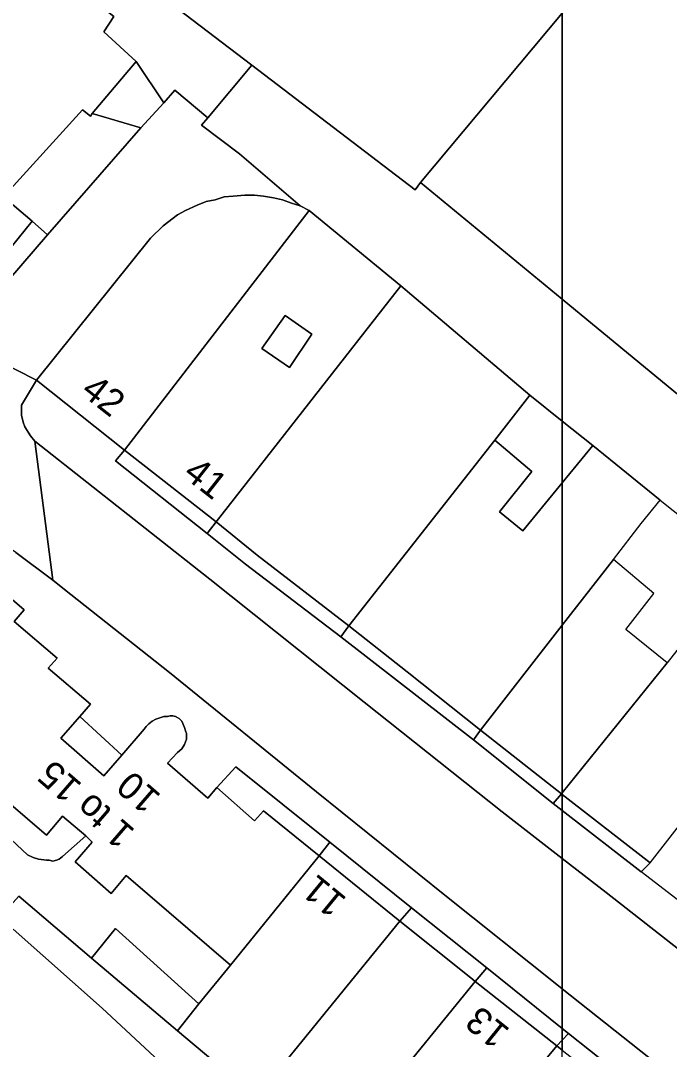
# Model space of a CAD drawing. Extents: x 529240 to 530363, y 179600 to 180767.
# Drawn here: x 530185.8 to 530222, y 180398.4 to 180455.7 of the extents above; entities that cross this region are included whole.
import ezdxf

# ---------------------------------------------------------------- set-up
doc = ezdxf.new("R2010")
doc.units = 0
for name, color, linetype in [('Building', 7, 'Continuous'), ('General surface', 7, 'Continuous'), ('Road Or Track', 7, 'Continuous'), ('Roadside', 7, 'Continuous'), ('Unclassified', 7, 'Continuous')]:
    doc.layers.add(name, color=color, linetype=linetype)

msp = doc.modelspace()

# ---------------------------------------------------------------- linework, layer by layer
at = {"layer": 'Building'}
for points in [[(530216, 180487.764), (530199.4, 180467.85), (530193.5, 180460.8), (530191.7, 180458.6), (530198.7, 180453.25), (530207.8, 180446.3), (530208.1, 180446.7), (530216, 180456.144)], [(530193.8, 180451.15), (530194.4, 180451.85), (530196.25, 180450.3), (530198.7, 180453.25), (530191.7, 180458.6), (530193.5, 180460.8), (530189.1, 180462.05), (530186.5, 180459.5), (530191, 180455.95), (530190.45, 180455.1), (530192.25, 180453.45)], [(530192.25, 180453.45), (530190.45, 180455.1), (530191, 180455.95), (530186.5, 180459.5), (530186.25, 180459.7), (530184.25, 180457.2), (530179.05, 180450.7), (530184.85, 180445.9), (530189.25, 180450.75), (530189.7, 180450.4), (530189.8, 180450.55)], [(530216, 180456.144), (530208.1, 180446.7), (530216, 180440.201)], [(530189.8, 180450.55), (530192.5, 180449.75), (530193.8, 180451.15), (530192.25, 180453.45)], [(530216, 180440.201), (530208.1, 180446.7), (530207.8, 180446.3), (530198.7, 180453.25), (530196.25, 180450.3), (530195.9, 180449.9), (530198, 180448.3), (530201.4, 180445.4), (530201.9, 180445.15), (530207, 180440.95), (530214.2, 180434.85), (530216, 180433.41)], [(530186.7, 180435.7), (530191.6, 180431.8), (530201.9, 180445.15), (530201.4, 180445.4), (530200.9, 180445.55), (530200.4, 180445.75), (530199.9, 180445.85), (530199.35, 180445.95), (530198.85, 180446), (530198.3, 180446), (530197.65, 180445.95), (530197.15, 180445.9), (530196.65, 180445.75), (530196.15, 180445.65), (530195.65, 180445.45), (530195, 180445.15), (530194.55, 180444.9), (530193.75, 180444.3), (530193.05, 180443.6)], [(530196.7, 180427.8), (530207, 180440.95), (530201.9, 180445.15), (530191.6, 180431.8)], [(530207, 180440.95), (530196.7, 180427.8), (530199, 180425.95), (530204.1, 180422), (530212.25, 180432.35), (530214.2, 180434.85)], [(530216, 180440.201), (530216, 180433.41), (530217.7, 180432.05), (530221.45, 180429), (530222.9, 180427.85), (530226.05, 180425.3), (530229, 180422.85), (530232.35, 180426.75)], [(530200.8, 180436.4), (530199.25, 180437.45), (530200.55, 180439.3), (530202.05, 180438.25)], [(530216, 180429.979), (530213.8, 180427.3), (530212.5, 180428.35), (530214.3, 180430.6), (530212.25, 180432.35), (530204.1, 180422), (530207.35, 180419.45), (530211.45, 180416.2), (530216, 180422.041)], [(530216, 180429.979), (530216, 180422.041), (530218.85, 180425.7), (530220.4, 180427.7), (530221.45, 180429), (530217.7, 180432.05)], [(530216, 180422.041), (530216, 180412.712), (530221.85, 180419.95), (530219.55, 180421.8), (530221.1, 180423.8), (530218.85, 180425.7)], [(530216, 180412.712), (530216, 180412.611), (530220.9, 180408.8), (530229.35, 180419.65), (530230.75, 180421.4), (530229, 180422.85), (530226.05, 180425.3), (530221.85, 180419.95)], [(530216, 180422.041), (530211.45, 180416.2), (530215.95, 180412.65), (530216, 180412.712)], [(530191.45, 180414.8), (530189.1, 180416.95), (530188.05, 180415.75), (530190.45, 180413.65)], [(530181, 180415.7), (530180.7, 180415.25), (530180.65, 180415), (530180.65, 180414.85), (530180.6, 180414.7), (530180.65, 180414.55), (530180.7, 180414.35), (530180.9, 180414.15), (530181.05, 180414.05), (530186.2, 180409.25), (530186.5, 180409.1), (530186.8, 180409), (530187.25, 180408.95), (530187.4, 180408.95), (530187.6, 180408.9), (530187.8, 180408.95), (530187.95, 180409), (530188.15, 180409.15), (530189.45, 180410.3), (530188.15, 180411.4), (530187.25, 180410.35)], [(530173.9, 180413.9), (530166.8, 180406), (530176.2, 180397.5), (530177.7, 180396.15), (530178.35, 180396.8), (530182.75, 180392.5), (530185.55, 180389.8), (530189.9, 180385.6), (530196.5, 180393), (530197.5, 180394.05), (530190.35, 180400.7), (530185.4, 180405.1), (530184.45, 180404.15), (530183.75, 180404.8)], [(530216, 180412.712), (530215.95, 180412.65), (530216, 180412.611)], [(530198.95, 180395.75), (530206.95, 180405.55), (530202.45, 180409.2), (530197.5, 180403.1), (530195.75, 180400.95), (530194.55, 180399.45)], [(530211.15, 180402.2), (530210.9, 180402.4), (530206.95, 180405.55), (530198.95, 180395.75), (530203, 180392.2)], [(530189.75, 180403.5), (530194.55, 180399.45), (530195.75, 180400.95), (530191.1, 180405.15)], [(530215.7, 180398.6), (530211.15, 180402.2), (530203, 180392.2), (530207.25, 180388.45)], [(530216, 180398.362), (530215.7, 180398.6), (530207.25, 180388.45), (530207.7, 180388), (530211.1, 180385), (530213.9, 180388.3), (530216, 180390.792)]]:
    msp.add_lwpolyline(points, close=True, dxfattribs=at)
for points in [[(530270, 180462.7), (530241.1, 180486.15), (530216, 180456.144), (530216, 180440.201), (530232.35, 180426.75), (530245.75, 180415.75), (530246.2, 180415.4), (530250.55, 180411.85), (530250.95, 180411.5), (530262.75, 180401.65)], [(530186.5, 180459.5), (530191, 180455.95), (530190.45, 180455.1), (530192.25, 180453.45)], [(530198.7, 180453.25), (530191.7, 180458.6)], [(530208.1, 180446.7), (530216, 180456.144)], [(530192.25, 180453.45), (530189.8, 180450.55)], [(530192.25, 180453.45), (530193.8, 180451.15)], [(530196.25, 180450.3), (530198.7, 180453.25)], [(530208.1, 180446.7), (530207.8, 180446.3), (530198.7, 180453.25)], [(530193.8, 180451.15), (530194.4, 180451.85), (530196.25, 180450.3)], [(530189.8, 180450.55), (530189.7, 180450.4), (530189.25, 180450.75), (530184.85, 180445.9)], [(530198, 180448.3), (530195.9, 180449.9), (530196.25, 180450.3)], [(530198, 180448.3), (530201.4, 180445.4)], [(530208.1, 180446.7), (530216, 180440.201)], [(530201.4, 180445.4), (530200.9, 180445.55), (530200.4, 180445.75), (530199.9, 180445.85), (530199.35, 180445.95), (530198.85, 180446), (530198.3, 180446), (530197.65, 180445.95), (530197.15, 180445.9), (530196.65, 180445.75), (530196.15, 180445.65), (530195.65, 180445.45), (530195, 180445.15), (530194.55, 180444.9), (530193.75, 180444.3), (530193.05, 180443.6), (530186.7, 180435.7)], [(530191.6, 180431.8), (530201.9, 180445.15)], [(530201.9, 180445.15), (530201.4, 180445.4)], [(530207, 180440.95), (530201.9, 180445.15)], [(530196.7, 180427.8), (530207, 180440.95)], [(530214.2, 180434.85), (530207, 180440.95)], [(530216, 180440.201), (530232.35, 180426.75)], [(530200.8, 180436.4), (530202.05, 180438.25), (530200.55, 180439.3), (530199.25, 180437.45), (530200.8, 180436.4)], [(530186.7, 180435.7), (530191.6, 180431.8)], [(530212.25, 180432.35), (530214.2, 180434.85)], [(530216, 180433.41), (530214.2, 180434.85)], [(530217.7, 180432.05), (530216, 180433.41)], [(530204.1, 180422), (530212.25, 180432.35)], [(530216, 180429.979), (530213.8, 180427.3), (530212.5, 180428.35), (530214.3, 180430.6), (530212.25, 180432.35)], [(530217.7, 180432.05), (530216, 180429.979)], [(530191.6, 180431.8), (530196.7, 180427.8)], [(530196.7, 180427.8), (530199, 180425.95), (530204.1, 180422)], [(530181, 180415.7), (530187.25, 180410.35), (530188.15, 180411.4), (530189.45, 180410.3), (530189.8, 180409.95), (530188.85, 180408.85), (530190.85, 180407.1), (530191.7, 180408.1), (530197.5, 180403.1), (530202.45, 180409.2), (530199.35, 180411.7), (530198.85, 180411.15), (530196.75, 180413), (530196.25, 180412.4), (530194, 180414.35), (530194.55, 180414.95), (530194.8, 180415.15), (530194.95, 180415.4), (530195.05, 180415.7), (530195.05, 180416), (530195, 180416.15), (530194.95, 180416.35), (530194.8, 180416.7), (530194.65, 180416.85), (530194.45, 180416.95), (530194.3, 180417), (530194.15, 180417), (530194, 180416.95), (530193.8, 180416.95), (530193.35, 180416.8), (530193.15, 180416.7), (530192.95, 180416.55), (530192.8, 180416.4), (530192.7, 180416.25), (530191.45, 180414.8), (530190.45, 180413.65), (530188.05, 180415.75), (530189.1, 180416.95), (530189.7, 180417.65), (530187.35, 180419.65), (530187.85, 180420.2), (530185.45, 180422.25), (530186, 180422.9), (530182.8, 180425.65)], [(530182.8, 180425.65), (530186, 180422.9), (530185.45, 180422.25), (530187.85, 180420.2), (530187.35, 180419.65), (530189.7, 180417.65), (530189.1, 180416.95)], [(530216, 180422.041), (530218.85, 180425.7)], [(530204.1, 180422), (530207.35, 180419.45), (530211.45, 180416.2)], [(530211.45, 180416.2), (530216, 180422.041)], [(530216, 180412.712), (530221.85, 180419.95)], [(530191.45, 180414.8), (530192.7, 180416.25), (530192.8, 180416.4), (530192.95, 180416.55), (530193.15, 180416.7), (530193.35, 180416.8), (530193.8, 180416.95), (530194, 180416.95), (530194.15, 180417), (530194.3, 180417), (530194.45, 180416.95), (530194.65, 180416.85), (530194.8, 180416.7), (530194.95, 180416.35), (530195, 180416.15), (530195.05, 180416), (530195.05, 180415.7), (530194.95, 180415.4), (530194.8, 180415.15), (530194.55, 180414.95), (530194, 180414.35), (530196.25, 180412.4)], [(530189.1, 180416.95), (530188.05, 180415.75), (530190.45, 180413.65), (530191.45, 180414.8)], [(530191.45, 180414.8), (530189.1, 180416.95)], [(530211.45, 180416.2), (530215.95, 180412.65)], [(530181, 180415.7), (530180.7, 180415.25), (530180.65, 180415), (530180.65, 180414.85), (530180.6, 180414.7), (530180.65, 180414.55), (530180.7, 180414.35), (530180.9, 180414.15), (530181.05, 180414.05), (530186.2, 180409.25), (530186.5, 180409.1), (530186.8, 180409), (530187.25, 180408.95), (530187.4, 180408.95), (530187.6, 180408.9), (530187.8, 180408.95), (530187.95, 180409), (530188.15, 180409.15), (530189.45, 180410.3)], [(530189.45, 180410.3), (530188.15, 180411.4), (530187.25, 180410.35), (530181, 180415.7)], [(530196.25, 180412.4), (530196.75, 180413)], [(530196.75, 180413), (530198.85, 180411.15), (530199.35, 180411.7), (530202.45, 180409.2)], [(530215.95, 180412.65), (530216, 180412.712)], [(530215.95, 180412.65), (530216, 180412.611)], [(530216, 180412.611), (530220.9, 180408.8)], [(530197.5, 180403.1), (530191.7, 180408.1), (530190.85, 180407.1), (530188.85, 180408.85), (530189.8, 180409.95), (530189.45, 180410.3)], [(530202.45, 180409.2), (530197.5, 180403.1)], [(530206.95, 180405.55), (530202.45, 180409.2)], [(530206.95, 180405.55), (530198.95, 180395.75)], [(530211.15, 180402.2), (530210.9, 180402.4), (530206.95, 180405.55)], [(530183.75, 180404.8), (530184.45, 180404.15), (530185.4, 180405.1), (530190.35, 180400.7)], [(530197.5, 180403.1), (530195.75, 180400.95)], [(530203, 180392.2), (530211.15, 180402.2)], [(530215.7, 180398.6), (530211.15, 180402.2)], [(530195.75, 180400.95), (530194.55, 180399.45)], [(530197.5, 180394.05), (530190.35, 180400.7)], [(530194.55, 180399.45), (530198.95, 180395.75)], [(530215.7, 180398.6), (530207.25, 180388.45)], [(530216, 180398.362), (530215.7, 180398.6)]]:
    msp.add_lwpolyline(points, dxfattribs=at)
at = {"layer": 'General surface'}
for points in [[(530198, 180448.3), (530195.9, 180449.9), (530196.25, 180450.3), (530194.4, 180451.85), (530193.8, 180451.15), (530192.5, 180449.75), (530187.3, 180443.8), (530182.25, 180437.95), (530186.7, 180435.7), (530193.05, 180443.6), (530193.75, 180444.3), (530194.55, 180444.9), (530195, 180445.15), (530195.65, 180445.45), (530196.15, 180445.65), (530196.65, 180445.75), (530197.15, 180445.9), (530197.65, 180445.95), (530198.3, 180446), (530198.85, 180446), (530199.35, 180445.95), (530199.9, 180445.85), (530200.4, 180445.75), (530200.9, 180445.55), (530201.4, 180445.4)], [(530186.45, 180444.55), (530187.3, 180443.8), (530192.5, 180449.75), (530189.8, 180450.55), (530189.7, 180450.4), (530189.25, 180450.75), (530184.85, 180445.9)], [(530184.85, 180445.9), (530180.15, 180439.7), (530181.75, 180438.75), (530186.45, 180444.55)], [(530200.8, 180436.4), (530202.05, 180438.25), (530200.55, 180439.3), (530199.25, 180437.45)], [(530216, 180433.41), (530214.2, 180434.85), (530212.25, 180432.35), (530214.3, 180430.6), (530212.5, 180428.35), (530213.8, 180427.3), (530216, 180429.979)], [(530216, 180433.41), (530216, 180429.979), (530217.7, 180432.05)], [(530191.6, 180431.8), (530191.1, 180431.2), (530196.2, 180427.15), (530196.7, 180427.8)], [(530204.1, 180422), (530199, 180425.95), (530196.7, 180427.8), (530196.2, 180427.15), (530198.35, 180425.45), (530203.65, 180421.4)], [(530211.05, 180415.65), (530211.45, 180416.2), (530207.35, 180419.45), (530204.1, 180422), (530203.65, 180421.4)], [(530211.45, 180416.2), (530211.05, 180415.65), (530215.5, 180412.1), (530215.95, 180412.65)], [(530196.75, 180413), (530198.85, 180411.15), (530199.35, 180411.7), (530202.45, 180409.2), (530203.05, 180409.95), (530197.8, 180414.15)], [(530216, 180412.611), (530215.95, 180412.65), (530215.5, 180412.1), (530216, 180411.712)], [(530216, 180412.611), (530216, 180411.712), (530220.4, 180408.3), (530220.9, 180408.8)], [(530203.05, 180409.95), (530202.45, 180409.2), (530206.95, 180405.55), (530207.6, 180406.3)], [(530194.55, 180399.45), (530189.75, 180403.5), (530185.7, 180406.95), (530183.75, 180404.8), (530184.45, 180404.15), (530185.4, 180405.1), (530190.35, 180400.7), (530197.5, 180394.05), (530198.95, 180395.75)], [(530211.8, 180402.95), (530207.6, 180406.3), (530206.95, 180405.55), (530210.9, 180402.4), (530211.15, 180402.2)], [(530216, 180399.581), (530211.8, 180402.95), (530211.15, 180402.2), (530215.7, 180398.6), (530216, 180398.923)], [(530216, 180399.581), (530216, 180398.923), (530216.35, 180399.3)], [(530216, 180398.923), (530216, 180398.362), (530216.86, 180397.68), (530218.65, 180396.25), (530219.8, 180395.3), (530220.55, 180395.95), (530217.51, 180398.37), (530216.35, 180399.3)], [(530216, 180398.923), (530215.7, 180398.6), (530216, 180398.362)]]:
    msp.add_lwpolyline(points, close=True, dxfattribs=at)
for points in [[(530184.85, 180445.9), (530186.45, 180444.55)], [(530185.7, 180406.95), (530189.75, 180403.5), (530191.1, 180405.15), (530195.75, 180400.95), (530197.5, 180403.1), (530191.7, 180408.1), (530190.85, 180407.1), (530188.85, 180408.85), (530189.8, 180409.95), (530189.45, 180410.3), (530188.15, 180409.15), (530187.95, 180409), (530187.8, 180408.95), (530187.6, 180408.9), (530187.4, 180408.95), (530187.25, 180408.95), (530186.8, 180409), (530186.5, 180409.1), (530186.2, 180409.25), (530181.05, 180414.05)]]:
    msp.add_lwpolyline(points, dxfattribs=at)
at = {"layer": 'Road Or Track'}
for points in [[(530185.55, 180426.1), (530187.6, 180424.55), (530186.6, 180432.3), (530186.35, 180432.6), (530186.05, 180433.1), (530185.95, 180433.35), (530185.85, 180433.75), (530185.85, 180434.3), (530186.7, 180435.7), (530182.25, 180437.95)], [(530186.7, 180435.7), (530185.85, 180434.3), (530185.85, 180433.75), (530185.95, 180433.35), (530186.05, 180433.1), (530186.35, 180432.6), (530186.6, 180432.3)], [(530186.6, 180432.3), (530196.35, 180424.6), (530204.95, 180417.75), (530212.65, 180411.65), (530216, 180409.051)], [(530187.6, 180424.55), (530185.55, 180426.1), (530185.25, 180426.3), (530184.95, 180426.45), (530184.4, 180426.6), (530183.7, 180426.65), (530183.25, 180426.65), (530183.05, 180426.6), (530182.9, 180426.5), (530182.7, 180426.2), (530182.55, 180426.1), (530182.35, 180426.05)], [(530216, 180401.791), (530215.8, 180401.95), (530209.45, 180407), (530202.3, 180412.75), (530194.1, 180419.4), (530188.6, 180423.75), (530187.6, 180424.55)], [(530260.6, 180373.55), (530259.35, 180374.45), (530255.6, 180377.4), (530251.2, 180381), (530247.85, 180383.85), (530242.85, 180387.7), (530238.35, 180391.3), (530234.45, 180394.5), (530231, 180397.2), (530230.9, 180397.25), (530227.15, 180400.3), (530222.9, 180403.65), (530218.45, 180407.15), (530216, 180409.051), (530216, 180401.791), (530222.8, 180396.4), (530226.85, 180393.2), (530228.8, 180391.5), (530235.85, 180385.85), (530240.75, 180381.85), (530245.5, 180378.15), (530250.95, 180373.75), (530265.1, 180362.3)], [(530216, 180409.051), (530218.45, 180407.15), (530222.9, 180403.65), (530227.15, 180400.3), (530230.9, 180397.25), (530231, 180397.2)], [(530291.44, 180341.97), (530286.75, 180345.71), (530265.1, 180362.3), (530250.95, 180373.75), (530245.5, 180378.15), (530240.75, 180381.85), (530235.85, 180385.85), (530228.8, 180391.5), (530226.85, 180393.2), (530222.8, 180396.4), (530216, 180401.791)]]:
    msp.add_lwpolyline(points, dxfattribs=at)
msp.add_lwpolyline([(530216, 180409.051), (530212.65, 180411.65), (530204.95, 180417.75), (530196.35, 180424.6), (530186.6, 180432.3), (530187.6, 180424.55), (530188.6, 180423.75), (530194.1, 180419.4), (530202.3, 180412.75), (530209.45, 180407), (530215.8, 180401.95), (530216, 180401.791)], close=True, dxfattribs=at)
at = {"layer": 'Roadside'}
for points in [[(530182.25, 180437.95), (530187.3, 180443.8), (530186.45, 180444.55), (530181.75, 180438.75)], [(530182.8, 180425.65), (530186, 180422.9), (530185.45, 180422.25), (530187.85, 180420.2), (530187.35, 180419.65), (530189.7, 180417.65), (530189.1, 180416.95), (530191.45, 180414.8), (530192.7, 180416.25), (530192.8, 180416.4), (530192.95, 180416.55), (530193.15, 180416.7), (530193.35, 180416.8), (530193.8, 180416.95), (530194, 180416.95), (530194.15, 180417), (530194.3, 180417), (530194.45, 180416.95), (530194.65, 180416.85), (530194.8, 180416.7), (530194.95, 180416.35), (530195, 180416.15), (530195.05, 180416), (530195.05, 180415.7), (530194.95, 180415.4), (530194.8, 180415.15), (530194.55, 180414.95), (530194, 180414.35), (530196.25, 180412.4), (530196.75, 180413), (530197.8, 180414.15), (530203.05, 180409.95), (530207.6, 180406.3), (530211.8, 180402.95), (530216, 180399.581), (530216, 180401.791), (530215.8, 180401.95), (530209.45, 180407), (530202.3, 180412.75), (530194.1, 180419.4), (530188.6, 180423.75), (530187.6, 180424.55), (530185.55, 180426.1)], [(530225.55, 180404.35), (530220.4, 180408.3), (530216, 180411.712), (530216, 180409.051), (530218.45, 180407.15), (530222.9, 180403.65)], [(530265.1, 180362.3), (530250.95, 180373.75), (530245.5, 180378.15), (530240.75, 180381.85), (530235.85, 180385.85), (530228.8, 180391.5), (530226.85, 180393.2), (530222.8, 180396.4), (530216, 180401.791), (530216, 180399.581), (530216.35, 180399.3), (530217.51, 180398.37), (530220.55, 180395.95), (530225.7, 180391.85), (530227.1, 180389.35), (530241.25, 180378), (530241.9, 180378.8), (530247.85, 180374.05), (530271.3, 180355.2)]]:
    msp.add_lwpolyline(points, dxfattribs=at)
msp.add_lwpolyline([(530216, 180411.712), (530215.5, 180412.1), (530211.05, 180415.65), (530203.65, 180421.4), (530198.35, 180425.45), (530196.2, 180427.15), (530191.1, 180431.2), (530191.6, 180431.8), (530186.7, 180435.7), (530185.85, 180434.3), (530185.85, 180433.75), (530185.95, 180433.35), (530186.05, 180433.1), (530186.35, 180432.6), (530186.6, 180432.3), (530196.35, 180424.6), (530204.95, 180417.75), (530212.65, 180411.65), (530216, 180409.051)], close=True, dxfattribs=at)
at = {"layer": 'Unclassified'}
for points in [[(530192.5, 180449.75), (530193.8, 180451.15)], [(530189.8, 180450.55), (530192.5, 180449.75)], [(530187.3, 180443.8), (530192.5, 180449.75)], [(530181.75, 180438.75), (530186.45, 180444.55)], [(530186.45, 180444.55), (530187.3, 180443.8)], [(530182.25, 180437.95), (530187.3, 180443.8)], [(530182.25, 180437.95), (530186.7, 180435.7)], [(530186.6, 180432.3), (530187.6, 180424.55)], [(530191.1, 180431.2), (530191.6, 180431.8)], [(530191.1, 180431.2), (530196.2, 180427.15)], [(530196.2, 180427.15), (530196.7, 180427.8)], [(530196.2, 180427.15), (530198.35, 180425.45), (530203.65, 180421.4)], [(530203.65, 180421.4), (530204.1, 180422)], [(530203.65, 180421.4), (530211.05, 180415.65)], [(530211.05, 180415.65), (530211.45, 180416.2)], [(530211.05, 180415.65), (530215.5, 180412.1)], [(530203.05, 180409.95), (530197.8, 180414.15), (530196.75, 180413)], [(530215.5, 180412.1), (530215.95, 180412.65)], [(530215.5, 180412.1), (530216, 180411.712)], [(530216, 180411.712), (530220.4, 180408.3)], [(530203.05, 180409.95), (530202.45, 180409.2)], [(530207.6, 180406.3), (530203.05, 180409.95)], [(530189.75, 180403.5), (530185.7, 180406.95)], [(530207.6, 180406.3), (530206.95, 180405.55)], [(530211.8, 180402.95), (530207.6, 180406.3)], [(530189.75, 180403.5), (530191.1, 180405.15), (530195.75, 180400.95)], [(530194.55, 180399.45), (530189.75, 180403.5)], [(530211.15, 180402.2), (530211.8, 180402.95)], [(530216, 180399.581), (530211.8, 180402.95)], [(530216.35, 180399.3), (530216, 180399.581)], [(530216.35, 180399.3), (530216, 180398.923)], [(530216, 180398.923), (530215.7, 180398.6)]]:
    msp.add_lwpolyline(points, dxfattribs=at)

# ---------------------------------------------------------------- texts
for s, rotation, p in [('42', 321.8, (530189.1, 180434.95)), ('41', 321.8, (530194.8, 180430.35)), ('1 to 15', 139.1, (530192.25, 180410.6)), ('10', 139.1, (530193.7, 180412.55)), ('11', 140.6, (530204.05, 180406.8)), ('13', 141.1, (530213.15, 180399.5))]:
    msp.add_text(s, height=1.5, rotation=rotation, dxfattribs=at).set_placement(p)

doc.saveas('drawing.dxf')
